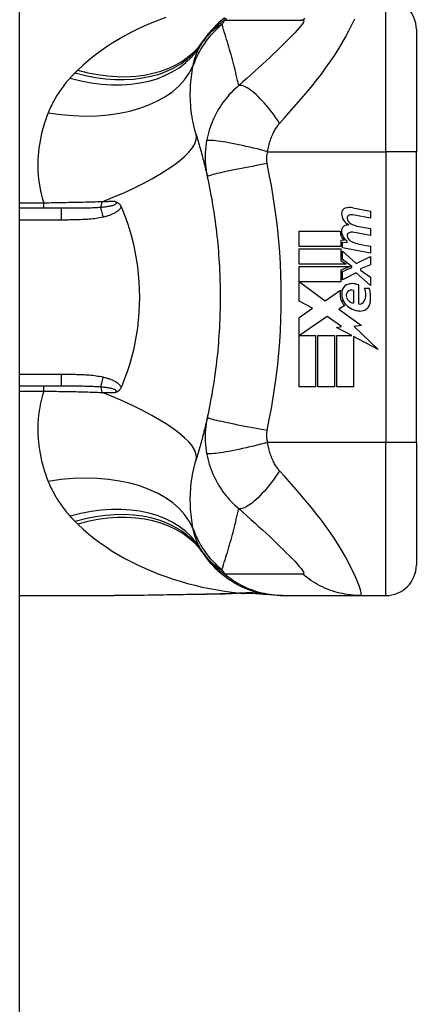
# Model space of a CAD drawing. Header units: inches. Extents: x 14 to 456, y 41 to 215.
# Tile 259 of 361: x 268.164 to 268.675, y 130.004 to 131.27. Entities that reach past the tile are written whole.
import ezdxf

# ---------------------------------------------------------------- set-up
doc = ezdxf.new("R2010")
doc.units = ezdxf.units.IN
doc.header["$MEASUREMENT"] = 0
doc.layers.add('Visible Edges(ANSI)', color=7, linetype='Continuous', lineweight=25)
doc.layers.add('Visible Tangent Edges(ANSI)', color=7, linetype='Continuous', lineweight=25)

msp = doc.modelspace()

# ---------------------------------------------------------------- linework, layer by layer
at = {"layer": 'Visible Edges(ANSI)'}
for p, q in [((268.1643, 116.1705), (268.1643, 145.7735)), ((268.6752, 131.258), (268.6752, 131.1005)), ((268.6752, 130.7265), (268.6752, 131.1005)), ((268.2177, 131.0277), (268.1643, 131.0277)), ((268.5934, 131.0285), (268.6163, 131.024)), ((268.6163, 131.024), (268.6163, 131.0152)), ((268.6163, 131.0152), (268.5933, 131.0193)), ((268.6013, 131.0043), (268.6163, 131.0016)), ((268.6163, 131.0016), (268.6163, 130.9928)), ((268.5241, 130.9982), (268.5771, 130.9982)), ((268.5241, 130.9784), (268.5241, 130.9982)), ((268.578, 130.9866), (268.578, 130.9784)), ((268.5821, 130.9863), (268.578, 130.9866)), ((268.6163, 130.9928), (268.5933, 130.9969)), ((268.578, 130.9784), (268.5241, 130.9784)), ((268.5241, 130.9756), (268.578, 130.9756)), ((268.5241, 130.9558), (268.5241, 130.9756)), ((268.578, 130.9756), (268.578, 130.9608)), ((268.5799, 130.9842), (268.5863, 130.9837)), ((268.5799, 130.9767), (268.5799, 130.9842)), ((268.6163, 130.9702), (268.5799, 130.9767)), ((268.5863, 130.9837), (268.5863, 130.9856)), ((268.6013, 130.9817), (268.6163, 130.979)), ((268.6163, 130.979), (268.6163, 130.9702)), ((268.578, 130.9608), (268.5849, 130.9558)), ((268.5799, 130.9728), (268.5976, 130.9566)), ((268.5799, 130.9619), (268.5799, 130.9728)), ((268.5921, 130.953), (268.5799, 130.9619)), ((268.5976, 130.9566), (268.6163, 130.9656)), ((268.6163, 130.9656), (268.6163, 130.9548)), ((268.5849, 130.9558), (268.5241, 130.9558)), ((268.5241, 130.953), (268.5898, 130.953)), ((268.5241, 130.9084), (268.5241, 130.953)), ((268.5898, 130.953), (268.578, 130.948)), ((268.578, 130.948), (268.578, 130.933)), ((268.5799, 130.9464), (268.5921, 130.9516)), ((268.5921, 130.9516), (268.5921, 130.953)), ((268.6163, 130.9548), (268.6033, 130.9498)), ((268.6033, 130.9498), (268.6033, 130.9482)), ((268.6033, 130.9482), (268.6163, 130.9392)), ((268.5799, 130.9356), (268.5799, 130.9464)), ((268.5977, 130.9448), (268.5799, 130.9356)), ((268.6163, 130.9284), (268.5977, 130.9448)), ((268.6163, 130.9392), (268.6163, 130.9284)), ((268.5249, 130.933), (268.5576, 130.9086)), ((268.578, 130.933), (268.5249, 130.933)), ((268.6005, 130.9292), (268.6005, 130.9048)), ((268.6085, 130.9248), (268.6145, 130.9248)), ((268.5576, 130.9086), (268.5775, 130.9224)), ((268.5945, 130.9058), (268.5945, 130.9218)), ((268.5415, 130.8992), (268.5241, 130.9084)), ((268.5241, 130.8874), (268.5415, 130.8992)), ((268.5829, 130.9025), (268.5752, 130.8978)), ((268.5752, 130.8978), (268.6045, 130.8769)), ((268.5241, 130.7982), (268.5241, 130.8874)), ((268.5603, 130.8886), (268.5245, 130.864)), ((268.579, 130.8755), (268.5603, 130.8886)), ((268.5723, 130.8742), (268.579, 130.8755)), ((268.5919, 130.864), (268.5723, 130.8742)), ((268.6045, 130.8769), (268.5951, 130.8756)), ((268.5951, 130.8756), (268.6259, 130.8463)), ((268.5245, 130.864), (268.5455, 130.864)), ((268.5455, 130.864), (268.5455, 130.7982)), ((268.5483, 130.864), (268.5697, 130.864)), ((268.5483, 130.7982), (268.5483, 130.864)), ((268.5697, 130.864), (268.5697, 130.7982)), ((268.5727, 130.864), (268.5919, 130.864)), ((268.5727, 130.7982), (268.5727, 130.864)), ((268.5941, 130.8629), (268.5941, 130.7982)), ((268.6259, 130.8463), (268.5941, 130.8629)), ((268.1643, 130.7993), (268.2177, 130.7993)), ((268.5455, 130.7982), (268.5241, 130.7982)), ((268.5697, 130.7982), (268.5483, 130.7982)), ((268.5941, 130.7982), (268.5727, 130.7982)), ((268.6752, 130.7265), (268.6752, 130.569)), ((268.1643, 130.5296), (268.2862, 130.5296)), ((268.5004, 130.5296), (268.5029, 130.5296)), ((268.5029, 130.5296), (268.6033, 130.5296)), ((268.6033, 130.5296), (268.6358, 130.5296))]:
    msp.add_line(p, q, dxfattribs=at)
at = {"layer": 'Visible Edges(ANSI)', "flags": 128}
for points in [[(268.4285, 131.2729), (268.4247, 131.2699), (268.421, 131.2667), (268.4175, 131.2634), (268.4142, 131.2599), (268.411, 131.2564), (268.408, 131.2528), (268.4051, 131.249), (268.4025, 131.2452)], [(268.3915, 131.123), (268.3922, 131.1208), (268.3928, 131.1186), (268.3935, 131.1164), (268.3942, 131.1141), (268.3948, 131.1119), (268.3955, 131.1097), (268.3961, 131.1074), (268.3968, 131.1052), (268.3974, 131.1029), (268.398, 131.1007), (268.3986, 131.0984), (268.3992, 131.0961), (268.3998, 131.0938), (268.4004, 131.0915), (268.401, 131.0892), (268.4016, 131.0869), (268.4021, 131.0846), (268.4027, 131.0823), (268.4033, 131.08), (268.4038, 131.0776), (268.4044, 131.0753), (268.4049, 131.073), (268.4054, 131.0706), (268.406, 131.0682)], [(268.406, 131.0682), (268.407, 131.0635), (268.408, 131.0588), (268.4089, 131.054), (268.4098, 131.0493), (268.4107, 131.0445), (268.4116, 131.0398), (268.4124, 131.035), (268.4132, 131.0302), (268.414, 131.0254), (268.4147, 131.0206), (268.4154, 131.0158), (268.4161, 131.011), (268.4167, 131.0062), (268.4173, 131.0013), (268.4178, 130.9965), (268.4184, 130.9917), (268.4189, 130.9868), (268.4194, 130.982), (268.4198, 130.9771), (268.4202, 130.9723), (268.4206, 130.9674), (268.4209, 130.9626), (268.4212, 130.9577), (268.4215, 130.9529)], [(268.2871, 131.0364), (268.2875, 131.0363), (268.2879, 131.0362), (268.2883, 131.0361), (268.2887, 131.0359), (268.289, 131.0358), (268.2894, 131.0356), (268.2898, 131.0354), (268.2902, 131.0352), (268.2905, 131.035), (268.2909, 131.0347), (268.2913, 131.0345), (268.2916, 131.0342), (268.292, 131.0339), (268.2923, 131.0336), (268.2927, 131.0332), (268.293, 131.0329), (268.2933, 131.0325), (268.2936, 131.0321), (268.2939, 131.0317), (268.2942, 131.0313), (268.2944, 131.0308), (268.2947, 131.0304), (268.2949, 131.0299), (268.2951, 131.0295)], [(268.2951, 131.0295), (268.2951, 131.0294), (268.2952, 131.0293), (268.2952, 131.0292), (268.2952, 131.0292), (268.2953, 131.0291), (268.2953, 131.029), (268.2953, 131.0289), (268.2953, 131.0289), (268.2954, 131.0288), (268.2954, 131.0287), (268.2954, 131.0287), (268.2955, 131.0286), (268.2955, 131.0285), (268.2955, 131.0284), (268.2956, 131.0284), (268.2956, 131.0283), (268.2956, 131.0282), (268.2957, 131.0281), (268.2957, 131.0281), (268.2957, 131.028), (268.2958, 131.0279), (268.2958, 131.0278), (268.2958, 131.0278), (268.2959, 131.0277)], [(268.2959, 131.0277), (268.2994, 131.0188), (268.3027, 131.0098), (268.3057, 131.0006), (268.3083, 130.9913), (268.3107, 130.9818), (268.3128, 130.9723), (268.3145, 130.9626), (268.316, 130.9528), (268.3171, 130.943), (268.3179, 130.9332), (268.3184, 130.9233), (268.3185, 130.9134), (268.3184, 130.9035), (268.3179, 130.8936), (268.3171, 130.8837), (268.316, 130.8739), (268.3145, 130.8642), (268.3128, 130.8546), (268.3107, 130.8451), (268.3083, 130.8357), (268.3057, 130.8264), (268.3027, 130.8172), (268.2994, 130.8082), (268.2959, 130.7993)], [(268.4215, 130.9529), (268.4217, 130.9496), (268.4218, 130.9463), (268.4219, 130.943), (268.4221, 130.9398), (268.4222, 130.9365), (268.4223, 130.9332), (268.4224, 130.9299), (268.4224, 130.9266), (268.4225, 130.9234), (268.4225, 130.9201), (268.4225, 130.9168), (268.4225, 130.9135), (268.4225, 130.9102), (268.4225, 130.9069), (268.4225, 130.9037), (268.4224, 130.9004), (268.4224, 130.8971), (268.4223, 130.8938), (268.4222, 130.8905), (268.4221, 130.8873), (268.4219, 130.884), (268.4218, 130.8807), (268.4217, 130.8774), (268.4215, 130.8741)], [(268.4215, 130.8741), (268.4212, 130.8693), (268.4209, 130.8644), (268.4206, 130.8596), (268.4202, 130.8547), (268.4198, 130.8499), (268.4194, 130.845), (268.4189, 130.8402), (268.4184, 130.8353), (268.4178, 130.8305), (268.4173, 130.8257), (268.4167, 130.8209), (268.4161, 130.816), (268.4154, 130.8112), (268.4147, 130.8064), (268.414, 130.8016), (268.4132, 130.7968), (268.4124, 130.792), (268.4116, 130.7873), (268.4107, 130.7825), (268.4098, 130.7777), (268.4089, 130.773), (268.408, 130.7682), (268.407, 130.7635), (268.406, 130.7588)], [(268.2951, 130.7975), (268.2949, 130.7971), (268.2947, 130.7966), (268.2944, 130.7962), (268.2942, 130.7957), (268.2939, 130.7953), (268.2936, 130.7949), (268.2933, 130.7945), (268.293, 130.7942), (268.2927, 130.7938), (268.2923, 130.7934), (268.292, 130.7931), (268.2916, 130.7928), (268.2913, 130.7925), (268.2909, 130.7923), (268.2905, 130.792), (268.2902, 130.7918), (268.2898, 130.7916), (268.2894, 130.7914), (268.289, 130.7913), (268.2887, 130.7911), (268.2883, 130.791), (268.2879, 130.7908), (268.2875, 130.7907), (268.2871, 130.7906)], [(268.2959, 130.7993), (268.2958, 130.7993), (268.2958, 130.7992), (268.2958, 130.7991), (268.2957, 130.799), (268.2957, 130.799), (268.2957, 130.7989), (268.2956, 130.7988), (268.2956, 130.7987), (268.2956, 130.7987), (268.2955, 130.7986), (268.2955, 130.7985), (268.2955, 130.7984), (268.2954, 130.7984), (268.2954, 130.7983), (268.2954, 130.7982), (268.2953, 130.7981), (268.2953, 130.7981), (268.2953, 130.798), (268.2953, 130.7979), (268.2952, 130.7978), (268.2952, 130.7978), (268.2952, 130.7977), (268.2951, 130.7976), (268.2951, 130.7975)], [(268.406, 130.7588), (268.4054, 130.7564), (268.4049, 130.7541), (268.4044, 130.7517), (268.4038, 130.7494), (268.4033, 130.747), (268.4027, 130.7447), (268.4021, 130.7424), (268.4016, 130.7401), (268.401, 130.7378), (268.4004, 130.7355), (268.3998, 130.7332), (268.3992, 130.7309), (268.3986, 130.7286), (268.398, 130.7264), (268.3974, 130.7241), (268.3968, 130.7218), (268.3961, 130.7196), (268.3955, 130.7173), (268.3948, 130.7151), (268.3942, 130.7129), (268.3935, 130.7106), (268.3928, 130.7084), (268.3922, 130.7062), (268.3915, 130.704)], [(268.5004, 130.5296), (268.4958, 130.5297), (268.4911, 130.53), (268.4864, 130.5305), (268.4817, 130.5311), (268.477, 130.532), (268.4723, 130.5331), (268.4676, 130.5343), (268.4629, 130.5358), (268.4583, 130.5374), (268.4538, 130.5392), (268.4493, 130.5413), (268.4449, 130.5435), (268.4407, 130.5459), (268.4365, 130.5485), (268.4324, 130.5512), (268.4285, 130.5541), (268.4247, 130.5571), (268.421, 130.5603), (268.4175, 130.5636), (268.4142, 130.5671), (268.411, 130.5706), (268.408, 130.5743), (268.4051, 130.578), (268.4025, 130.5818)], [(268.4048, 130.5311), (268.3747, 130.5306), (268.3448, 130.5302), (268.3153, 130.5298), (268.2862, 130.5296)], [(268.4529, 130.5325), (268.4291, 130.5316), (268.4048, 130.5311)], [(268.4529, 130.5325), (268.4681, 130.5324), (268.4832, 130.5309)]]:
    msp.add_lwpolyline(points, dxfattribs=at)
at = {"layer": 'Visible Edges(ANSI)'}
for centre, radius, start, end in [((268.6358, 131.258), 0.0394, 0, 90), ((268.4984, 131.1762), 0.1181, 146.4792, 148.6999), ((268.895, 130.9135), 0.5938, 146.0379, 146.4792), ((268.5859, 131.0212), 0.007, 108.4748, 179.6788), ((268.5898, 131.0096), 0.0192, 79, 108.4748), ((268.5953, 131.0211), 0.0164, 179.6788, 243.9508), ((268.5902, 131.0151), 0.004, 113.5487, 186.1027), ((268.5946, 131.0155), 0.0084, 186.1027, 237.6083), ((268.5919, 131.0112), 0.0082, 79.9922, 113.5487), ((268.5857, 130.9992), 0.00676, 106.9928, 179.4776), ((268.5949, 130.9991), 0.016, 179.4776, 237.4114), ((268.5893, 130.9873), 0.0192, 93.6169, 106.9928), ((268.6062, 131.0349), 0.031, 238.5584, 260.8257), ((268.5931, 130.9979), 0.016, 178.7952, 226.5849), ((268.5902, 130.9927), 0.004, 113.5571, 186.03), ((268.5946, 130.9931), 0.0084, 186.03, 237.5992), ((268.5919, 130.9888), 0.0082, 80, 113.5571), ((268.6067, 131.0122), 0.031, 237.5992, 260), ((268.5894, 130.92), 0.0101, 113.8445, 175.0802), ((268.5929, 130.912), 0.0188, 66.1555, 113.8445), ((268.5914, 130.9162), 0.00637, 61.4547, 141.1652), ((268.5896, 130.917), 0.0205, 334.6784, 22.5609), ((268.5758, 130.9128), 0.0405, 351.5605, 17.3343), ((268.5989, 130.9175), 0.022, 167.079, 223.1785), ((268.5989, 130.9175), 0.0199, 170.4085, 224.1684), ((268.5922, 130.9157), 0.0073, 141.1652, 199.3797), ((268.5958, 130.9169), 0.0112, 199.3797, 262.9975), ((268.6037, 130.9221), 0.0265, 224.1684, 266.5646), ((268.6023, 130.911), 0.0064, 253.5261, 334.6784), ((268.6029, 130.9088), 0.0132, 266.5646, 351.5605), ((268.4984, 130.6508), 0.1181, 211.3001, 213.5208), ((268.895, 130.9135), 0.5938, 213.5208, 213.9621), ((268.6358, 130.569), 0.0394, 270, 0)]:
    msp.add_arc(centre, radius, start, end, dxfattribs=at)
at = {"layer": 'Visible Tangent Edges(ANSI)'}
for p, q in [((268.6358, 131.1005), (268.6358, 131.2974)), ((268.4837, 131.1005), (268.6358, 131.1005)), ((268.6358, 131.1005), (268.6358, 130.7265)), ((268.6752, 131.1005), (268.6358, 131.1005)), ((268.1953, 131.0344), (268.1643, 131.0344)), ((268.1953, 131.0277), (268.1953, 131.0344)), ((268.2177, 131.0277), (268.2177, 131.0131)), ((268.1643, 131.0131), (268.2177, 131.0131)), ((268.2177, 130.8139), (268.1643, 130.8139)), ((268.2177, 130.8139), (268.2177, 130.7993)), ((268.1953, 130.7926), (268.1953, 130.7993)), ((268.1643, 130.7926), (268.1953, 130.7926)), ((268.6358, 130.7265), (268.4837, 130.7265)), ((268.6752, 130.7265), (268.6358, 130.7265)), ((268.6358, 130.5296), (268.6358, 130.7265))]:
    msp.add_line(p, q, dxfattribs=at)
at = {"layer": 'Visible Tangent Edges(ANSI)', "flags": 128}
for points in [[(268.3526, 131.273), (268.3435, 131.2697), (268.3345, 131.2661), (268.3257, 131.2624), (268.3169, 131.2584), (268.3083, 131.2542), (268.2999, 131.2497), (268.2916, 131.245), (268.2835, 131.2401), (268.2756, 131.235), (268.2678, 131.2295), (268.2603, 131.2239), (268.253, 131.218), (268.246, 131.2119), (268.2392, 131.2055)], [(268.4025, 131.2452), (268.4032, 131.2463), (268.4039, 131.2473), (268.4047, 131.2484), (268.4055, 131.2494), (268.4064, 131.2505), (268.4072, 131.2515), (268.4081, 131.2526), (268.409, 131.2536), (268.4099, 131.2546), (268.4109, 131.2557), (268.4119, 131.2567), (268.413, 131.2577), (268.414, 131.2587), (268.4151, 131.2598), (268.4163, 131.2608), (268.4174, 131.2618), (268.4187, 131.2628), (268.4199, 131.2638), (268.4212, 131.2648), (268.4225, 131.2658), (268.4239, 131.2668), (268.4253, 131.2678), (268.4268, 131.2688), (268.4283, 131.2698)], [(268.4309, 131.2719), (268.4283, 131.2698)], [(268.4283, 131.2698), (268.4325, 131.2698), (268.4367, 131.2698), (268.4409, 131.2698), (268.4451, 131.2698), (268.4492, 131.2698), (268.4534, 131.2698), (268.4576, 131.2698), (268.4618, 131.2698), (268.466, 131.2698), (268.4702, 131.2698), (268.4744, 131.2698), (268.4785, 131.2698), (268.4827, 131.2698), (268.4869, 131.2698), (268.4911, 131.2698), (268.4953, 131.2698), (268.4995, 131.2698), (268.5037, 131.2698), (268.5078, 131.2698), (268.512, 131.2698), (268.5162, 131.2698), (268.5204, 131.2698), (268.5246, 131.2698), (268.5288, 131.2698)], [(268.5288, 131.2698), (268.5299, 131.2696), (268.5301, 131.2687), (268.5297, 131.2672), (268.5285, 131.2652), (268.5267, 131.2627), (268.5244, 131.2599), (268.5216, 131.2567), (268.5185, 131.2533), (268.5152, 131.2498), (268.5115, 131.246), (268.5077, 131.2422), (268.5037, 131.2382), (268.4995, 131.2342), (268.4953, 131.23), (268.4909, 131.2259), (268.4863, 131.2216), (268.4817, 131.2173), (268.477, 131.2129), (268.4721, 131.2085), (268.4672, 131.204), (268.4622, 131.1994), (268.457, 131.1948), (268.4518, 131.1902), (268.4465, 131.1855)], [(268.4991, 131.137), (268.5053, 131.1439), (268.5115, 131.1508), (268.5176, 131.1577), (268.5236, 131.1645), (268.5296, 131.1715), (268.5355, 131.1785), (268.5414, 131.1857), (268.5472, 131.193), (268.5529, 131.2004), (268.5584, 131.2079), (268.5639, 131.2157), (268.5692, 131.2235), (268.5743, 131.2315), (268.5792, 131.2396), (268.5838, 131.2477), (268.5882, 131.2558), (268.5922, 131.2637), (268.5958, 131.2713)], [(268.5314, 131.272), (268.5288, 131.2698)], [(268.4247, 131.2641), (268.4236, 131.2635), (268.4225, 131.2629), (268.4214, 131.2622), (268.4203, 131.2616), (268.4192, 131.2608), (268.4182, 131.2601), (268.4171, 131.2594), (268.416, 131.2586), (268.4149, 131.2578), (268.4139, 131.2569), (268.4128, 131.256), (268.4118, 131.2551), (268.4107, 131.2542), (268.4097, 131.2532), (268.4087, 131.2522), (268.4077, 131.2512), (268.4067, 131.2501), (268.4057, 131.249), (268.4047, 131.2478), (268.4037, 131.2466), (268.4027, 131.2454), (268.4018, 131.2441), (268.4009, 131.2428), (268.3999, 131.2414)], [(268.4465, 131.1855), (268.4457, 131.1889), (268.4449, 131.1923), (268.4441, 131.1957), (268.4433, 131.199), (268.4425, 131.2024), (268.4417, 131.2057), (268.4409, 131.209), (268.44, 131.2124), (268.4392, 131.2157), (268.4383, 131.219), (268.4374, 131.2223), (268.4365, 131.2255), (268.4356, 131.2288), (268.4347, 131.2321), (268.4337, 131.2353), (268.4328, 131.2386), (268.4318, 131.2418), (268.4308, 131.245), (268.4298, 131.2482), (268.4288, 131.2514), (268.4278, 131.2546), (268.4268, 131.2578), (268.4258, 131.261), (268.4247, 131.2641)], [(268.3874, 131.2105), (268.3877, 131.2118), (268.388, 131.2131), (268.3883, 131.2144), (268.3886, 131.2156), (268.3889, 131.2169), (268.3892, 131.2181), (268.3896, 131.2193), (268.39, 131.2205), (268.3903, 131.2217), (268.3907, 131.2228), (268.3911, 131.224), (268.3915, 131.2251), (268.3919, 131.2262), (268.3924, 131.2274), (268.3928, 131.2284), (268.3933, 131.2295), (268.3938, 131.2306), (268.3943, 131.2316), (268.3948, 131.2326), (268.3953, 131.2337), (268.3958, 131.2347), (268.3963, 131.2356), (268.3969, 131.2366), (268.3975, 131.2376)], [(268.2358, 131.2021), (268.2355, 131.2019), (268.2353, 131.2016), (268.235, 131.2013), (268.2347, 131.201), (268.2344, 131.2007), (268.2342, 131.2005), (268.2339, 131.2002), (268.2336, 131.1999), (268.2333, 131.1996), (268.2331, 131.1993), (268.2328, 131.199), (268.2325, 131.1988), (268.2322, 131.1985), (268.232, 131.1982), (268.2317, 131.1979), (268.2314, 131.1976), (268.2311, 131.1973), (268.2309, 131.197), (268.2306, 131.1968), (268.2303, 131.1965), (268.2301, 131.1962), (268.2298, 131.1959), (268.2295, 131.1956), (268.2293, 131.1953)], [(268.2392, 131.2055), (268.2391, 131.2053), (268.2389, 131.2052), (268.2388, 131.2051), (268.2386, 131.2049), (268.2385, 131.2048), (268.2384, 131.2046), (268.2382, 131.2045), (268.2381, 131.2044), (268.2379, 131.2042), (268.2378, 131.2041), (268.2376, 131.204), (268.2375, 131.2038), (268.2374, 131.2037), (268.2372, 131.2035), (268.2371, 131.2034), (268.2369, 131.2033), (268.2368, 131.2031), (268.2367, 131.203), (268.2365, 131.2028), (268.2364, 131.2027), (268.2362, 131.2026), (268.2361, 131.2024), (268.236, 131.2023), (268.2358, 131.2021)], [(268.3915, 131.123), (268.3904, 131.1267), (268.3894, 131.1304), (268.3885, 131.1342), (268.3877, 131.1379), (268.3869, 131.1417), (268.3863, 131.1455), (268.3857, 131.1493), (268.3853, 131.153), (268.3849, 131.1568), (268.3846, 131.1606), (268.3844, 131.1643), (268.3842, 131.168), (268.3841, 131.1717), (268.3841, 131.1754), (268.3842, 131.179), (268.3843, 131.1826), (268.3845, 131.1862), (268.3848, 131.1898), (268.3851, 131.1934), (268.3855, 131.1969), (268.3859, 131.2003), (268.3864, 131.2038), (268.3869, 131.2072), (268.3874, 131.2105)], [(268.2293, 131.1953), (268.2278, 131.1936), (268.2263, 131.1919), (268.2248, 131.1902), (268.2234, 131.1885), (268.222, 131.1868), (268.2206, 131.185), (268.2193, 131.1832), (268.218, 131.1814), (268.2167, 131.1796), (268.2154, 131.1778), (268.2142, 131.1759), (268.213, 131.1741), (268.2119, 131.1722), (268.2108, 131.1703), (268.2097, 131.1684), (268.2086, 131.1664), (268.2076, 131.1645), (268.2065, 131.1626), (268.2056, 131.1606), (268.2046, 131.1586), (268.2037, 131.1566), (268.2028, 131.1546), (268.2019, 131.1526), (268.2011, 131.1505)], [(268.4465, 131.1855), (268.4439, 131.1833), (268.4413, 131.181), (268.4389, 131.1787), (268.4366, 131.1763), (268.4343, 131.1739), (268.4322, 131.1714), (268.4301, 131.1689), (268.4281, 131.1664), (268.4261, 131.1638), (268.4243, 131.1611), (268.4224, 131.1584), (268.4205, 131.1553), (268.4186, 131.1521), (268.4168, 131.1488), (268.4151, 131.1455), (268.4136, 131.1421), (268.4121, 131.1387), (268.4108, 131.1353), (268.4096, 131.1318), (268.4084, 131.1283), (268.4074, 131.1248), (268.4065, 131.1213), (268.4057, 131.1178), (268.405, 131.1143)], [(268.4991, 131.137), (268.4968, 131.1405), (268.4944, 131.1439), (268.4919, 131.1474), (268.4894, 131.1508), (268.4868, 131.1541), (268.4842, 131.1573), (268.4816, 131.1605), (268.479, 131.1635), (268.4764, 131.1663), (268.4738, 131.1691), (268.4713, 131.1716), (268.4688, 131.174), (268.4664, 131.1761), (268.464, 131.1781), (268.4618, 131.1798), (268.4596, 131.1813), (268.4575, 131.1826), (268.4556, 131.1837), (268.4537, 131.1845), (268.452, 131.1851), (268.4504, 131.1855), (268.449, 131.1857), (268.4477, 131.1857), (268.4465, 131.1855)], [(268.2011, 131.1505), (268.1994, 131.1462), (268.1978, 131.1419), (268.1963, 131.1375), (268.1949, 131.133), (268.1936, 131.1285), (268.1925, 131.1239), (268.1914, 131.1192), (268.1905, 131.1146), (268.1897, 131.1098), (268.189, 131.1051), (268.1884, 131.1002), (268.188, 131.0954), (268.1877, 131.0905), (268.1876, 131.0855), (268.1876, 131.0806), (268.1878, 131.0755), (268.1881, 131.0705), (268.1886, 131.0654), (268.1893, 131.0603), (268.1901, 131.0551), (268.1912, 131.05), (268.1923, 131.0448), (268.1937, 131.0396), (268.1953, 131.0344)], [(268.4837, 131.1005), (268.4841, 131.1024), (268.4844, 131.1044), (268.4848, 131.1063), (268.4852, 131.1081), (268.4857, 131.11), (268.4862, 131.1119), (268.4867, 131.1137), (268.4873, 131.1155), (268.4879, 131.1172), (268.4885, 131.119), (268.4892, 131.1207), (268.4899, 131.1224), (268.4906, 131.1239), (268.4913, 131.1253), (268.492, 131.1267), (268.4927, 131.1279), (268.4935, 131.1292), (268.4942, 131.1304), (268.495, 131.1316), (268.4958, 131.1327), (268.4966, 131.1338), (268.4974, 131.1349), (268.4983, 131.136), (268.4991, 131.137)], [(268.405, 131.1143), (268.4047, 131.1122), (268.4044, 131.1101), (268.4041, 131.1081), (268.4039, 131.106), (268.4037, 131.104), (268.4035, 131.102), (268.4034, 131.1), (268.4033, 131.098), (268.4032, 131.096), (268.4032, 131.0941), (268.4032, 131.0922), (268.4033, 131.0903), (268.4033, 131.0884), (268.4034, 131.0866), (268.4035, 131.0847), (268.4037, 131.0829), (268.4039, 131.081), (268.4041, 131.0792), (268.4043, 131.0773), (268.4046, 131.0755), (268.4049, 131.0737), (268.4052, 131.0719), (268.4056, 131.0701), (268.406, 131.0682)], [(268.4837, 131.1005), (268.4792, 131.1017), (268.4747, 131.1028), (268.47, 131.104), (268.4653, 131.1051), (268.4606, 131.1062), (268.4559, 131.1073), (268.4513, 131.1083), (268.4467, 131.1093), (268.4423, 131.1102), (268.438, 131.1111), (268.4338, 131.1119), (268.4299, 131.1126), (268.4262, 131.1132), (268.4228, 131.1137), (268.4196, 131.1142), (268.4168, 131.1145), (268.4142, 131.1148), (268.412, 131.115), (268.4101, 131.115), (268.4085, 131.115), (268.4072, 131.115), (268.4062, 131.1148), (268.4055, 131.1146), (268.405, 131.1143)], [(268.4831, 131.0852), (268.483, 131.0858), (268.4829, 131.0864), (268.4828, 131.087), (268.4827, 131.0876), (268.4827, 131.0883), (268.4826, 131.0889), (268.4826, 131.0895), (268.4826, 131.0901), (268.4825, 131.0908), (268.4825, 131.0914), (268.4825, 131.092), (268.4826, 131.0926), (268.4826, 131.0933), (268.4826, 131.0939), (268.4827, 131.0945), (268.4828, 131.0952), (268.4828, 131.0958), (268.4829, 131.0965), (268.483, 131.0972), (268.4831, 131.0978), (268.4833, 131.0985), (268.4834, 131.0992), (268.4836, 131.0998), (268.4837, 131.1005)], [(268.4831, 131.0852), (268.4784, 131.0844), (268.4737, 131.0835), (268.4689, 131.0826), (268.4641, 131.0817), (268.4593, 131.0808), (268.4545, 131.0799), (268.4498, 131.079), (268.4451, 131.0781), (268.4406, 131.0772), (268.4363, 131.0763), (268.4321, 131.0754), (268.4283, 131.0745), (268.4246, 131.0737), (268.4213, 131.073), (268.4183, 131.0723), (268.4156, 131.0716), (268.4132, 131.071), (268.4112, 131.0704), (268.4095, 131.0699), (268.4081, 131.0695), (268.4071, 131.0691), (268.4064, 131.0687), (268.4061, 131.0685), (268.406, 131.0682)], [(268.4831, 130.7418), (268.4858, 130.756), (268.4885, 130.7701), (268.491, 130.7843), (268.4931, 130.7986), (268.495, 130.8129), (268.4967, 130.8272), (268.4981, 130.8415), (268.4992, 130.8559), (268.5001, 130.8703), (268.5008, 130.8847), (268.5012, 130.8991), (268.5013, 130.9135), (268.5012, 130.9279), (268.5008, 130.9423), (268.5001, 130.9567), (268.4992, 130.9711), (268.4981, 130.9855), (268.4967, 130.9998), (268.495, 131.0141), (268.4931, 131.0284), (268.491, 131.0427), (268.4885, 131.0569), (268.4858, 131.071), (268.4831, 131.0852)], [(268.2704, 131.0361), (268.2674, 131.036), (268.2644, 131.0359), (268.2614, 131.0358), (268.2583, 131.0357), (268.2553, 131.0356), (268.2522, 131.0355), (268.2491, 131.0355), (268.246, 131.0354), (268.2429, 131.0353), (268.2398, 131.0352), (268.2366, 131.0352), (268.2335, 131.0351), (268.2304, 131.035), (268.2272, 131.035), (268.224, 131.0349), (268.2209, 131.0348), (268.2177, 131.0348), (268.2145, 131.0347), (268.2113, 131.0347), (268.2081, 131.0346), (268.2049, 131.0346), (268.2017, 131.0345), (268.1985, 131.0345), (268.1953, 131.0344)], [(268.2686, 131.0288), (268.2667, 131.0287), (268.2647, 131.0285), (268.2627, 131.0284), (268.2607, 131.0283), (268.2587, 131.0282), (268.2566, 131.0281), (268.2545, 131.0281), (268.2525, 131.028), (268.2504, 131.0279), (268.2483, 131.0279), (268.2461, 131.0279), (268.244, 131.0278), (268.2419, 131.0278), (268.2397, 131.0278), (268.2376, 131.0277), (268.2354, 131.0277), (268.2332, 131.0277), (268.231, 131.0277), (268.2288, 131.0277), (268.2266, 131.0277), (268.2244, 131.0277), (268.2222, 131.0277), (268.2199, 131.0277), (268.2177, 131.0277)], [(268.2871, 131.0364), (268.2878, 131.036), (268.2882, 131.0355), (268.2885, 131.035), (268.2887, 131.0345), (268.2886, 131.0339), (268.2883, 131.0334), (268.2879, 131.033), (268.2873, 131.0325), (268.2866, 131.0321), (268.2857, 131.0317), (268.2848, 131.0314), (268.2838, 131.0311), (268.2827, 131.0308), (268.2816, 131.0305), (268.2804, 131.0303), (268.2792, 131.0301), (268.278, 131.0299), (268.2767, 131.0297), (268.2754, 131.0295), (268.2741, 131.0293), (268.2727, 131.0292), (268.2714, 131.029), (268.27, 131.0289), (268.2686, 131.0288)], [(268.2871, 131.0364), (268.2865, 131.0364), (268.2858, 131.0364), (268.2851, 131.0364), (268.2844, 131.0364), (268.2837, 131.0364), (268.283, 131.0364), (268.2823, 131.0363), (268.2816, 131.0363), (268.2809, 131.0363), (268.2802, 131.0363), (268.2795, 131.0363), (268.2788, 131.0363), (268.2781, 131.0363), (268.2774, 131.0362), (268.2767, 131.0362), (268.276, 131.0362), (268.2753, 131.0362), (268.2746, 131.0362), (268.2739, 131.0362), (268.2732, 131.0362), (268.2725, 131.0361), (268.2718, 131.0361), (268.2711, 131.0361), (268.2704, 131.0361)], [(268.2718, 131.0167), (268.2729, 131.0169), (268.274, 131.0172), (268.2751, 131.0175), (268.2762, 131.0178), (268.2773, 131.0181), (268.2784, 131.0184), (268.2795, 131.0188), (268.2805, 131.0191), (268.2816, 131.0195), (268.2827, 131.02), (268.2837, 131.0204), (268.2848, 131.0209), (268.2858, 131.0214), (268.2868, 131.0219), (268.2878, 131.0225), (268.2887, 131.0231), (268.2897, 131.0237), (268.2906, 131.0244), (268.2914, 131.0251), (268.2923, 131.0259), (268.2931, 131.0267), (268.2938, 131.0276), (268.2945, 131.0285), (268.2951, 131.0295)], [(268.2177, 131.0131), (268.22, 131.0131), (268.2222, 131.0131), (268.2245, 131.0131), (268.2267, 131.0131), (268.229, 131.0132), (268.2313, 131.0132), (268.2335, 131.0132), (268.2358, 131.0133), (268.238, 131.0133), (268.2403, 131.0134), (268.2426, 131.0135), (268.2448, 131.0136), (268.2471, 131.0137), (268.2493, 131.0138), (268.2516, 131.0139), (268.2538, 131.0141), (268.2561, 131.0143), (268.2584, 131.0145), (268.2606, 131.0148), (268.2628, 131.0151), (268.2651, 131.0154), (268.2673, 131.0158), (268.2695, 131.0162), (268.2718, 131.0167)], [(268.2718, 130.8104), (268.2695, 130.8108), (268.2673, 130.8112), (268.2651, 130.8116), (268.2628, 130.8119), (268.2606, 130.8122), (268.2584, 130.8125), (268.2561, 130.8127), (268.2538, 130.8129), (268.2516, 130.8131), (268.2493, 130.8132), (268.2471, 130.8134), (268.2448, 130.8135), (268.2426, 130.8136), (268.2403, 130.8136), (268.238, 130.8137), (268.2358, 130.8138), (268.2335, 130.8138), (268.2313, 130.8138), (268.229, 130.8139), (268.2267, 130.8139), (268.2245, 130.8139), (268.2222, 130.8139), (268.22, 130.8139), (268.2177, 130.8139)], [(268.2951, 130.7975), (268.2945, 130.7985), (268.2938, 130.7994), (268.2931, 130.8003), (268.2923, 130.8011), (268.2914, 130.8019), (268.2906, 130.8026), (268.2897, 130.8033), (268.2887, 130.8039), (268.2878, 130.8045), (268.2868, 130.8051), (268.2858, 130.8056), (268.2848, 130.8061), (268.2837, 130.8066), (268.2827, 130.807), (268.2816, 130.8075), (268.2805, 130.8079), (268.2795, 130.8082), (268.2784, 130.8086), (268.2773, 130.8089), (268.2762, 130.8093), (268.2751, 130.8096), (268.274, 130.8098), (268.2729, 130.8101), (268.2718, 130.8104)], [(268.2177, 130.7993), (268.2199, 130.7993), (268.2222, 130.7993), (268.2244, 130.7993), (268.2266, 130.7993), (268.2288, 130.7993), (268.231, 130.7993), (268.2332, 130.7993), (268.2354, 130.7993), (268.2376, 130.7993), (268.2397, 130.7992), (268.2419, 130.7992), (268.244, 130.7992), (268.2461, 130.7992), (268.2483, 130.7991), (268.2504, 130.7991), (268.2525, 130.799), (268.2545, 130.7989), (268.2566, 130.7989), (268.2587, 130.7988), (268.2607, 130.7987), (268.2627, 130.7986), (268.2647, 130.7985), (268.2667, 130.7984), (268.2686, 130.7982)], [(268.2686, 130.7982), (268.27, 130.7981), (268.2714, 130.798), (268.2727, 130.7978), (268.2741, 130.7977), (268.2754, 130.7975), (268.2767, 130.7973), (268.278, 130.7972), (268.2792, 130.797), (268.2804, 130.7967), (268.2816, 130.7965), (268.2827, 130.7962), (268.2838, 130.7959), (268.2848, 130.7956), (268.2857, 130.7953), (268.2866, 130.7949), (268.2873, 130.7945), (268.2879, 130.794), (268.2883, 130.7936), (268.2886, 130.7931), (268.2887, 130.7926), (268.2885, 130.7921), (268.2882, 130.7915), (268.2878, 130.791), (268.2871, 130.7906)], [(268.1953, 130.7926), (268.1937, 130.7874), (268.1923, 130.7822), (268.1912, 130.777), (268.1901, 130.7719), (268.1893, 130.7667), (268.1886, 130.7616), (268.1881, 130.7565), (268.1878, 130.7515), (268.1876, 130.7465), (268.1876, 130.7415), (268.1877, 130.7365), (268.188, 130.7316), (268.1884, 130.7268), (268.189, 130.722), (268.1897, 130.7172), (268.1905, 130.7125), (268.1914, 130.7078), (268.1925, 130.7031), (268.1936, 130.6986), (268.1949, 130.694), (268.1963, 130.6896), (268.1978, 130.6851), (268.1994, 130.6808), (268.2011, 130.6765)], [(268.1953, 130.7926), (268.1985, 130.7925), (268.2017, 130.7925), (268.2049, 130.7925), (268.2081, 130.7924), (268.2113, 130.7924), (268.2145, 130.7923), (268.2177, 130.7922), (268.2209, 130.7922), (268.224, 130.7921), (268.2272, 130.7921), (268.2304, 130.792), (268.2335, 130.7919), (268.2366, 130.7919), (268.2398, 130.7918), (268.2429, 130.7917), (268.246, 130.7916), (268.2491, 130.7915), (268.2522, 130.7915), (268.2553, 130.7914), (268.2583, 130.7913), (268.2614, 130.7912), (268.2644, 130.7911), (268.2674, 130.791), (268.2704, 130.7909)], [(268.2704, 130.7909), (268.2711, 130.7909), (268.2718, 130.7909), (268.2725, 130.7909), (268.2732, 130.7909), (268.2739, 130.7908), (268.2746, 130.7908), (268.2753, 130.7908), (268.276, 130.7908), (268.2767, 130.7908), (268.2774, 130.7908), (268.2781, 130.7908), (268.2788, 130.7907), (268.2795, 130.7907), (268.2802, 130.7907), (268.2809, 130.7907), (268.2816, 130.7907), (268.2823, 130.7907), (268.283, 130.7907), (268.2837, 130.7906), (268.2844, 130.7906), (268.2851, 130.7906), (268.2858, 130.7906), (268.2865, 130.7906), (268.2871, 130.7906)], [(268.406, 130.7588), (268.4056, 130.757), (268.4052, 130.7552), (268.4049, 130.7533), (268.4046, 130.7515), (268.4043, 130.7497), (268.4041, 130.7478), (268.4039, 130.746), (268.4037, 130.7441), (268.4035, 130.7423), (268.4034, 130.7404), (268.4033, 130.7386), (268.4033, 130.7367), (268.4032, 130.7348), (268.4032, 130.7329), (268.4032, 130.731), (268.4033, 130.729), (268.4034, 130.7271), (268.4035, 130.725), (268.4037, 130.723), (268.4039, 130.7209), (268.4041, 130.7189), (268.4044, 130.7169), (268.4047, 130.7148), (268.405, 130.7128)], [(268.4831, 130.7418), (268.4784, 130.7427), (268.4737, 130.7435), (268.4689, 130.7444), (268.4641, 130.7453), (268.4593, 130.7462), (268.4545, 130.7471), (268.4498, 130.748), (268.4451, 130.7489), (268.4406, 130.7499), (268.4363, 130.7508), (268.4321, 130.7516), (268.4283, 130.7525), (268.4246, 130.7533), (268.4213, 130.754), (268.4183, 130.7548), (268.4156, 130.7554), (268.4132, 130.7561), (268.4112, 130.7566), (268.4095, 130.7571), (268.4081, 130.7576), (268.4071, 130.7579), (268.4064, 130.7583), (268.4061, 130.7585), (268.406, 130.7588)], [(268.4837, 130.7265), (268.4836, 130.7272), (268.4834, 130.7278), (268.4833, 130.7285), (268.4831, 130.7292), (268.483, 130.7298), (268.4829, 130.7305), (268.4828, 130.7312), (268.4828, 130.7318), (268.4827, 130.7325), (268.4826, 130.7331), (268.4826, 130.7338), (268.4826, 130.7344), (268.4825, 130.735), (268.4825, 130.7356), (268.4825, 130.7363), (268.4826, 130.7369), (268.4826, 130.7375), (268.4826, 130.7381), (268.4827, 130.7388), (268.4827, 130.7394), (268.4828, 130.74), (268.4829, 130.7406), (268.483, 130.7412), (268.4831, 130.7418)], [(268.4837, 130.7265), (268.4792, 130.7253), (268.4747, 130.7242), (268.47, 130.723), (268.4653, 130.7219), (268.4606, 130.7208), (268.4559, 130.7197), (268.4513, 130.7187), (268.4467, 130.7177), (268.4423, 130.7168), (268.438, 130.7159), (268.4338, 130.7151), (268.4299, 130.7144), (268.4262, 130.7138), (268.4228, 130.7133), (268.4196, 130.7128), (268.4168, 130.7125), (268.4142, 130.7122), (268.412, 130.712), (268.4101, 130.712), (268.4085, 130.712), (268.4072, 130.7121), (268.4062, 130.7122), (268.4055, 130.7125), (268.405, 130.7128)], [(268.4991, 130.69), (268.4983, 130.691), (268.4974, 130.6921), (268.4966, 130.6932), (268.4958, 130.6943), (268.495, 130.6954), (268.4942, 130.6966), (268.4935, 130.6978), (268.4927, 130.6991), (268.492, 130.7004), (268.4913, 130.7017), (268.4906, 130.7031), (268.4899, 130.7046), (268.4892, 130.7063), (268.4885, 130.7081), (268.4879, 130.7098), (268.4873, 130.7115), (268.4867, 130.7133), (268.4862, 130.7152), (268.4857, 130.717), (268.4852, 130.7189), (268.4848, 130.7208), (268.4844, 130.7227), (268.4841, 130.7246), (268.4837, 130.7265)], [(268.405, 130.7128), (268.4057, 130.7092), (268.4065, 130.7057), (268.4074, 130.7022), (268.4084, 130.6987), (268.4096, 130.6952), (268.4108, 130.6917), (268.4121, 130.6883), (268.4136, 130.6849), (268.4151, 130.6816), (268.4168, 130.6783), (268.4186, 130.675), (268.4205, 130.6717), (268.4224, 130.6686), (268.4243, 130.6659), (268.4261, 130.6632), (268.4281, 130.6606), (268.4301, 130.6581), (268.4322, 130.6556), (268.4343, 130.6531), (268.4366, 130.6507), (268.4389, 130.6483), (268.4413, 130.646), (268.4439, 130.6437), (268.4465, 130.6415)], [(268.3874, 130.6165), (268.3869, 130.6198), (268.3864, 130.6232), (268.3859, 130.6267), (268.3855, 130.6302), (268.3851, 130.6337), (268.3848, 130.6372), (268.3845, 130.6408), (268.3843, 130.6444), (268.3842, 130.648), (268.3841, 130.6516), (268.3841, 130.6553), (268.3842, 130.659), (268.3844, 130.6627), (268.3846, 130.6665), (268.3849, 130.6702), (268.3853, 130.674), (268.3857, 130.6778), (268.3863, 130.6815), (268.3869, 130.6853), (268.3877, 130.6891), (268.3885, 130.6929), (268.3894, 130.6966), (268.3904, 130.7003), (268.3915, 130.704)], [(268.4991, 130.69), (268.4968, 130.6866), (268.4944, 130.6831), (268.4919, 130.6796), (268.4894, 130.6763), (268.4868, 130.6729), (268.4842, 130.6697), (268.4816, 130.6666), (268.479, 130.6635), (268.4764, 130.6607), (268.4738, 130.658), (268.4713, 130.6554), (268.4688, 130.6531), (268.4664, 130.6509), (268.464, 130.6489), (268.4618, 130.6472), (268.4596, 130.6457), (268.4575, 130.6444), (268.4556, 130.6433), (268.4537, 130.6425), (268.452, 130.6419), (268.4504, 130.6415), (268.449, 130.6413), (268.4477, 130.6413), (268.4465, 130.6415)], [(268.6033, 130.5296), (268.6041, 130.5305), (268.604, 130.533), (268.6031, 130.5369), (268.6014, 130.5422), (268.5989, 130.5486), (268.5958, 130.5557), (268.5922, 130.5633), (268.5882, 130.5712), (268.5838, 130.5793), (268.5792, 130.5874), (268.5743, 130.5955), (268.5692, 130.6035), (268.5639, 130.6114), (268.5584, 130.6191), (268.5529, 130.6266), (268.5472, 130.634), (268.5414, 130.6413), (268.5355, 130.6485), (268.5296, 130.6555), (268.5236, 130.6625), (268.5176, 130.6694), (268.5115, 130.6762), (268.5053, 130.6832), (268.4991, 130.69)], [(268.2011, 130.6765), (268.2019, 130.6745), (268.2028, 130.6724), (268.2037, 130.6704), (268.2046, 130.6684), (268.2056, 130.6664), (268.2065, 130.6645), (268.2076, 130.6625), (268.2086, 130.6606), (268.2097, 130.6586), (268.2108, 130.6567), (268.2119, 130.6548), (268.213, 130.653), (268.2142, 130.6511), (268.2154, 130.6493), (268.2167, 130.6474), (268.218, 130.6456), (268.2193, 130.6438), (268.2206, 130.642), (268.222, 130.6403), (268.2234, 130.6385), (268.2248, 130.6368), (268.2263, 130.6351), (268.2278, 130.6334), (268.2293, 130.6317)], [(268.2293, 130.6317), (268.2295, 130.6314), (268.2298, 130.6311), (268.2301, 130.6308), (268.2303, 130.6305), (268.2306, 130.6303), (268.2309, 130.63), (268.2311, 130.6297), (268.2314, 130.6294), (268.2317, 130.6291), (268.232, 130.6288), (268.2322, 130.6285), (268.2325, 130.6283), (268.2328, 130.628), (268.2331, 130.6277), (268.2333, 130.6274), (268.2336, 130.6271), (268.2339, 130.6268), (268.2342, 130.6266), (268.2344, 130.6263), (268.2347, 130.626), (268.235, 130.6257), (268.2353, 130.6254), (268.2355, 130.6252), (268.2358, 130.6249)], [(268.4247, 130.5629), (268.4258, 130.566), (268.4268, 130.5692), (268.4278, 130.5724), (268.4288, 130.5756), (268.4298, 130.5788), (268.4308, 130.582), (268.4318, 130.5852), (268.4328, 130.5884), (268.4337, 130.5917), (268.4347, 130.5949), (268.4356, 130.5982), (268.4365, 130.6015), (268.4374, 130.6047), (268.4383, 130.608), (268.4392, 130.6113), (268.44, 130.6146), (268.4409, 130.618), (268.4417, 130.6213), (268.4425, 130.6246), (268.4433, 130.628), (268.4441, 130.6314), (268.4449, 130.6347), (268.4457, 130.6381), (268.4465, 130.6415)], [(268.4465, 130.6415), (268.4518, 130.6368), (268.457, 130.6322), (268.4622, 130.6276), (268.4672, 130.623), (268.4721, 130.6186), (268.477, 130.6141), (268.4817, 130.6097), (268.4863, 130.6054), (268.4909, 130.6012), (268.4953, 130.597), (268.4995, 130.5928), (268.5037, 130.5888), (268.5077, 130.5848), (268.5115, 130.581), (268.5152, 130.5773), (268.5185, 130.5737), (268.5216, 130.5703), (268.5244, 130.5671), (268.5267, 130.5643), (268.5285, 130.5618), (268.5297, 130.5598), (268.5301, 130.5583), (268.5299, 130.5574), (268.5288, 130.5572)], [(268.2358, 130.6249), (268.236, 130.6247), (268.2361, 130.6246), (268.2362, 130.6245), (268.2364, 130.6243), (268.2365, 130.6242), (268.2367, 130.624), (268.2368, 130.6239), (268.2369, 130.6238), (268.2371, 130.6236), (268.2372, 130.6235), (268.2374, 130.6233), (268.2375, 130.6232), (268.2376, 130.6231), (268.2378, 130.6229), (268.2379, 130.6228), (268.2381, 130.6226), (268.2382, 130.6225), (268.2384, 130.6224), (268.2385, 130.6222), (268.2386, 130.6221), (268.2388, 130.622), (268.2389, 130.6218), (268.2391, 130.6217), (268.2392, 130.6215)], [(268.2392, 130.6215), (268.246, 130.6152), (268.253, 130.609), (268.2603, 130.6031), (268.2678, 130.5975), (268.2756, 130.5921), (268.2835, 130.5869), (268.2916, 130.582), (268.2999, 130.5773), (268.3083, 130.5729), (268.3169, 130.5686), (268.3256, 130.5647), (268.3345, 130.5609), (268.3435, 130.5573), (268.3526, 130.554), (268.3618, 130.5509), (268.3711, 130.548), (268.3805, 130.5453), (268.39, 130.5429), (268.3995, 130.5406), (268.4091, 130.5386), (268.4188, 130.5368), (268.4284, 130.5352), (268.4381, 130.5338), (268.4479, 130.5326)], [(268.3975, 130.5894), (268.3969, 130.5904), (268.3963, 130.5914), (268.3958, 130.5924), (268.3953, 130.5934), (268.3948, 130.5944), (268.3943, 130.5954), (268.3938, 130.5964), (268.3933, 130.5975), (268.3928, 130.5986), (268.3924, 130.5997), (268.3919, 130.6008), (268.3915, 130.6019), (268.3911, 130.603), (268.3907, 130.6042), (268.3903, 130.6053), (268.39, 130.6065), (268.3896, 130.6077), (268.3892, 130.6089), (268.3889, 130.6101), (268.3886, 130.6114), (268.3883, 130.6126), (268.388, 130.6139), (268.3877, 130.6152), (268.3874, 130.6165)], [(268.3999, 130.5856), (268.4009, 130.5842), (268.4018, 130.5829), (268.4027, 130.5816), (268.4037, 130.5804), (268.4047, 130.5792), (268.4057, 130.578), (268.4067, 130.5769), (268.4077, 130.5759), (268.4087, 130.5748), (268.4097, 130.5738), (268.4107, 130.5728), (268.4118, 130.5719), (268.4128, 130.571), (268.4139, 130.5701), (268.4149, 130.5693), (268.416, 130.5684), (268.4171, 130.5677), (268.4182, 130.5669), (268.4192, 130.5662), (268.4203, 130.5655), (268.4214, 130.5648), (268.4225, 130.5641), (268.4236, 130.5635), (268.4247, 130.5629)], [(268.4283, 130.5572), (268.4268, 130.5582), (268.4253, 130.5592), (268.4239, 130.5602), (268.4225, 130.5612), (268.4212, 130.5622), (268.4199, 130.5632), (268.4187, 130.5642), (268.4174, 130.5652), (268.4163, 130.5662), (268.4151, 130.5673), (268.414, 130.5683), (268.413, 130.5693), (268.4119, 130.5703), (268.4109, 130.5714), (268.4099, 130.5724), (268.409, 130.5734), (268.4081, 130.5744), (268.4072, 130.5755), (268.4064, 130.5765), (268.4055, 130.5776), (268.4047, 130.5786), (268.4039, 130.5797), (268.4032, 130.5807), (268.4025, 130.5818)], [(268.5029, 130.5296), (268.4995, 130.5297), (268.4962, 130.5298), (268.4929, 130.5301), (268.4895, 130.5304), (268.4862, 130.5309), (268.4829, 130.5314), (268.4795, 130.5321), (268.4762, 130.5328), (268.4729, 130.5336), (268.4697, 130.5346), (268.4664, 130.5356), (268.4632, 130.5368), (268.46, 130.538), (268.4569, 130.5393), (268.4538, 130.5407), (268.4507, 130.5422), (268.4477, 130.5438), (268.4447, 130.5455), (268.4418, 130.5473), (268.439, 130.5491), (268.4362, 130.551), (268.4335, 130.553), (268.4309, 130.5551), (268.4283, 130.5572)], [(268.5288, 130.5572), (268.5246, 130.5572), (268.5204, 130.5572), (268.5162, 130.5572), (268.512, 130.5572), (268.5078, 130.5572), (268.5037, 130.5572), (268.4995, 130.5572), (268.4953, 130.5572), (268.4911, 130.5572), (268.4869, 130.5572), (268.4827, 130.5572), (268.4785, 130.5572), (268.4744, 130.5572), (268.4702, 130.5572), (268.466, 130.5572), (268.4618, 130.5572), (268.4576, 130.5572), (268.4534, 130.5572), (268.4492, 130.5572), (268.4451, 130.5572), (268.4409, 130.5572), (268.4367, 130.5572), (268.4325, 130.5572), (268.4283, 130.5572)], [(268.6033, 130.5296), (268.6, 130.5297), (268.5966, 130.5298), (268.5933, 130.5301), (268.59, 130.5304), (268.5866, 130.5309), (268.5833, 130.5314), (268.58, 130.5321), (268.5766, 130.5328), (268.5733, 130.5336), (268.5701, 130.5346), (268.5668, 130.5356), (268.5636, 130.5367), (268.5604, 130.538), (268.5573, 130.5393), (268.5542, 130.5407), (268.5511, 130.5422), (268.5481, 130.5438), (268.5452, 130.5455), (268.5423, 130.5473), (268.5395, 130.5491), (268.5367, 130.551), (268.534, 130.553), (268.5314, 130.5551), (268.5288, 130.5572)], [(268.4042, 130.5313), (268.3992, 130.5312), (268.3942, 130.5311), (268.3892, 130.531), (268.3842, 130.5309), (268.3792, 130.5308), (268.3742, 130.5307), (268.3692, 130.5307), (268.3642, 130.5306), (268.3593, 130.5305), (268.3543, 130.5304), (268.3494, 130.5303), (268.3444, 130.5302), (268.3395, 130.5301), (268.3346, 130.5301), (268.3297, 130.53), (268.3248, 130.5299), (268.32, 130.5299), (268.3151, 130.5298), (268.3103, 130.5298), (268.3054, 130.5297), (268.3006, 130.5297), (268.2958, 130.5297), (268.291, 130.5297), (268.2862, 130.5296)], [(268.4479, 130.5326), (268.4461, 130.5325), (268.4443, 130.5324), (268.4425, 130.5323), (268.4407, 130.5323), (268.4389, 130.5322), (268.4371, 130.5321), (268.4353, 130.5321), (268.4335, 130.532), (268.4317, 130.5319), (268.4299, 130.5319), (268.4281, 130.5318), (268.4263, 130.5318), (268.4245, 130.5317), (268.4226, 130.5317), (268.4208, 130.5316), (268.419, 130.5316), (268.4171, 130.5315), (268.4153, 130.5315), (268.4135, 130.5314), (268.4116, 130.5314), (268.4098, 130.5314), (268.4079, 130.5313), (268.4061, 130.5313), (268.4042, 130.5313)], [(268.4048, 130.5311), (268.4048, 130.5311), (268.4048, 130.5311), (268.4048, 130.5311), (268.4047, 130.5311), (268.4047, 130.5311), (268.4047, 130.5311), (268.4047, 130.5311), (268.4046, 130.5311), (268.4046, 130.5311), (268.4046, 130.5311), (268.4046, 130.5311), (268.4045, 130.5311), (268.4045, 130.5312), (268.4045, 130.5312), (268.4045, 130.5312), (268.4044, 130.5312), (268.4044, 130.5312), (268.4044, 130.5312), (268.4044, 130.5312), (268.4043, 130.5312), (268.4043, 130.5312), (268.4043, 130.5312), (268.4043, 130.5313), (268.4042, 130.5313)], [(268.4479, 130.5326), (268.448, 130.5326), (268.4482, 130.5326), (268.4484, 130.5326), (268.4485, 130.5326), (268.4487, 130.5325), (268.4489, 130.5325), (268.449, 130.5325), (268.4492, 130.5325), (268.4493, 130.5325), (268.4494, 130.5325), (268.4496, 130.5325), (268.4497, 130.5325), (268.4498, 130.5325), (268.4499, 130.5325), (268.45, 130.5325), (268.4502, 130.5325), (268.4503, 130.5325), (268.4504, 130.5325), (268.4505, 130.5325), (268.4505, 130.5325), (268.4506, 130.5325), (268.4507, 130.5325), (268.4508, 130.5325), (268.4508, 130.5325)], [(268.4508, 130.5325), (268.4509, 130.5325), (268.451, 130.5325), (268.4511, 130.5325), (268.4512, 130.5325), (268.4513, 130.5324), (268.4514, 130.5324), (268.4514, 130.5324), (268.4515, 130.5324), (268.4516, 130.5324), (268.4517, 130.5324), (268.4518, 130.5324), (268.4519, 130.5324), (268.452, 130.5324), (268.4521, 130.5324), (268.4521, 130.5324), (268.4522, 130.5324), (268.4523, 130.5324), (268.4524, 130.5324), (268.4525, 130.5324), (268.4526, 130.5324), (268.4527, 130.5324), (268.4528, 130.5324), (268.4528, 130.5324), (268.4529, 130.5325)]]:
    msp.add_lwpolyline(points, dxfattribs=at)
at = {"layer": 'Visible Tangent Edges(ANSI)'}
for centre, start, end in [((268.7956, 131.0342), 147.3243, 148.2043), ((268.7956, 130.7928), 211.7957, 212.6757)]:
    msp.add_arc(centre, 0.4363, start, end, dxfattribs=at)
for centre, major_axis, ratio, start_param, end_param in [((268.4993, 131.1736), (0.112, 0.0375), 0.992002, 1.934247, 2.496049), ((268.2358, 131.3501), (0.1641, -0.1087), 0.689059, 5.140584, 6.283185), ((268.2392, 131.3552), (0.1633, -0.11), 0.696909, 5.151259, 6.283185), ((268.2293, 131.3398), (0.1682, -0.1023), 0.678602, 5.103708, 6.283185), ((268.2011, 131.2721), (0.1902, -0.0508), 0.604241, 4.872507, 6.187736), ((268.2035, 131.0646), (0.188, 0.0584), 0.249251, 4.997807, 6.283185), ((268.2671, 131.0375), (0, 0.00984), 0.343453, 3.624092, 4.566988), ((268.2718, 131.0114), (0.004, -0.0193), 0.056853, 1.836987, 2.689915), ((268.2718, 130.8156), (-0.004, -0.0193), 0.056853, 0.451678, 1.304606), ((268.2671, 130.7895), (0, 0.00984), 0.343453, 4.857789, 5.800686), ((268.2035, 130.7624), (0.188, -0.0584), 0.249251, 0, 1.285379), ((268.2011, 130.5549), (0.1902, 0.0508), 0.604241, 0.09545, 1.410679), ((268.2293, 130.4872), (0.1682, 0.1023), 0.678602, 0, 1.179478), ((268.2358, 130.4769), (0.1641, 0.1087), 0.689059, 0, 1.142601), ((268.2392, 130.4718), (0.1633, 0.11), 0.696909, 0, 1.131926), ((268.4993, 130.6534), (0.112, -0.0375), 0.992002, 3.787137, 4.348938), ((268.4479, 130.3372), (0.0329, 0.1941), 0.802573, 0, 0.207855), ((268.4546, 130.3362), (0.0287, 0.1948), 0.91694, 0, 0.179726)]:
    msp.add_ellipse(centre, major_axis=major_axis, ratio=ratio, start_param=start_param, end_param=end_param, dxfattribs=at)

doc.saveas('drawing.dxf')
